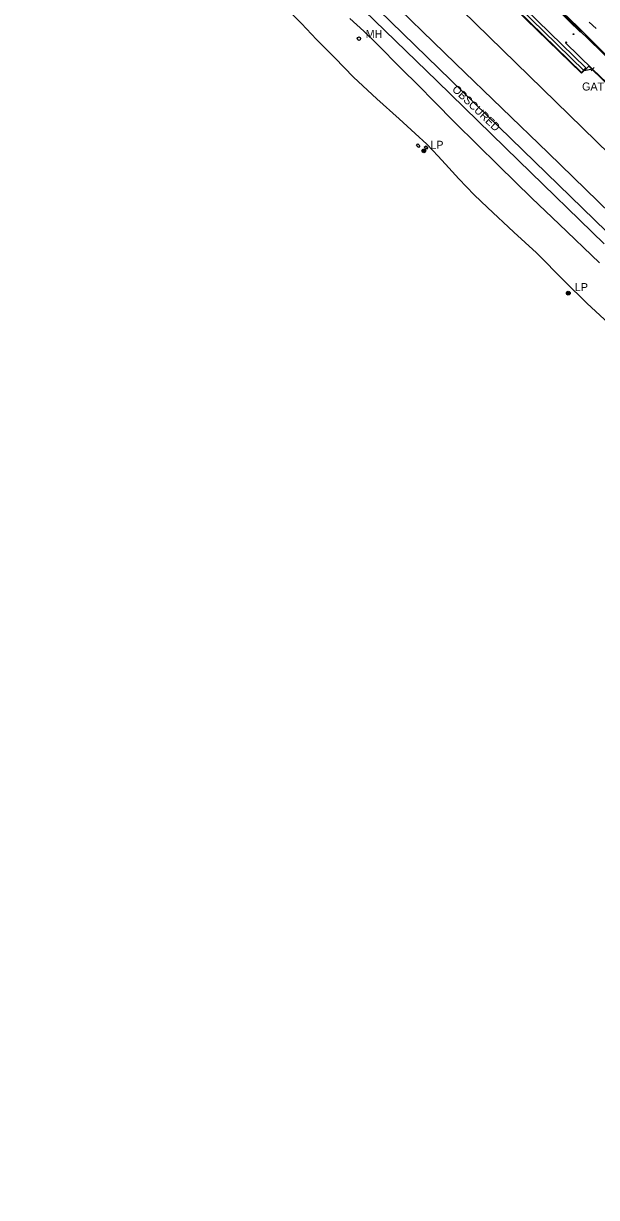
# Model space of a CAD drawing. Extents: x 368532 to 392481, y 10654822 to 10676899.
# Drawn here: x 382458 to 382816, y 10655840 to 10656573 of the extents above; entities that cross this region are included whole.
import ezdxf

# ---------------------------------------------------------------- set-up
doc = ezdxf.new("R2010")
doc.units = 0
for name, color, linetype in [('p_Catenary', 7, 'Continuous'), ('p_dtm obscured area', 7, 'Continuous'), ('p_dtm retaining wall', 7, 'Continuous'), ('p_dtm slab', 7, 'Continuous'), ('p_railroad rr control', 7, 'Continuous'), ('p_road dirt road', 7, 'Continuous'), ('p_road general road feature', 7, 'Continuous'), ('p_structure fence', 7, 'Continuous'), ('p_structure unidentified', 7, 'Continuous'), ('p_structure wall', 7, 'Continuous'), ('p_utility general pole', 7, 'Continuous'), ('p_utility manhole', 7, 'Continuous')]:
    doc.layers.add(name, color=color, linetype=linetype)

msp = doc.modelspace()

# ---------------------------------------------------------------- linework, layer by layer
at = {"layer": 'p_Catenary'}
msp.add_lwpolyline([(382811.43, 10656573.76), (382815.73, 10656569.65)], dxfattribs=at)
at = {"layer": 'p_dtm obscured area'}
for points in [[(382518.39, 10656750.89), (382568.22, 10656702.82), (382623.45, 10656649.53), (382679.63, 10656595.12), (382728.1, 10656547.99), (382785.88, 10656492.02), (382832.74, 10656446.44)], [(382820.76, 10656435.21), (382767.34, 10656487.24), (382716.63, 10656536.77), (382664.64, 10656587.32), (382611.92, 10656638.96), (382558.34, 10656691.71), (382508.14, 10656740.28)]]:
    msp.add_lwpolyline(points, dxfattribs=at)
at = {"layer": 'p_dtm retaining wall'}
for p, q in [((382806.09, 10656567.45), (382645.81, 10656723.75)), ((382713.74, 10656658.31), (382803.97, 10656570.51)), ((382803.97, 10656570.51), (382806.84, 10656568.23)), ((382806.84, 10656568.23), (382806.09, 10656567.45))]:
    msp.add_line(p, q, dxfattribs=at)
at = {"layer": 'p_dtm slab'}
for p, q in [((382498.62, 10656842.74), (382806.6, 10656541.76)), ((382857.46, 10656458.48), (382512.66, 10656795.88)), ((382809.9, 10656544.9), (382811.21, 10656546.27)), ((382811.21, 10656546.27), (382831.49, 10656526.53)), ((382806.6, 10656541.76), (382809.9, 10656544.9))]:
    msp.add_line(p, q, dxfattribs=at)
at = {"layer": 'p_railroad rr control'}
msp.add_lwpolyline([(383869.28, 10655424.57), (381558.23, 10657672.49)], dxfattribs=at)
at = {"layer": 'p_road dirt road'}
for p, q in [((382631.94, 10656572.77), (382620.68, 10656584.3)), ((382662.13, 10656575.93), (382670.7, 10656568.17)), ((382641.31, 10656562.98), (382631.94, 10656572.77)), ((382670.7, 10656568.17), (382679.01, 10656559.97)), ((382652.68, 10656551.43), (382641.31, 10656562.98)), ((382679.01, 10656559.97), (382693.9, 10656544.93)), ((382664.4, 10656539.38), (382652.68, 10656551.43)), ((382678.88, 10656525.82), (382664.4, 10656539.38)), ((382693.9, 10656544.93), (382705.18, 10656533.9)), ((382705.18, 10656533.9), (382714.57, 10656524.42)), ((382692.79, 10656513.25), (382678.88, 10656525.82)), ((382714.57, 10656524.42), (382727.77, 10656510.93)), ((382702.91, 10656504.22), (382692.79, 10656513.25)), ((382727.77, 10656510.93), (382741.3, 10656497.6)), ((382710.08, 10656497.52), (382702.91, 10656504.22)), ((382717.22, 10656490.05), (382710.08, 10656497.52)), ((382741.3, 10656497.6), (382754.86, 10656484.25)), ((382723.78, 10656482.63), (382717.22, 10656490.05)), ((382730.09, 10656475.9), (382723.78, 10656482.63)), ((382754.86, 10656484.25), (382775.63, 10656463.77)), ((382739.71, 10656465.88), (382730.09, 10656475.9)), ((382739.71, 10656465.88), (382747.96, 10656457.9)), ((382747.96, 10656457.9), (382764.5, 10656442.5)), ((382775.63, 10656463.77), (382792.66, 10656447.64)), ((382764.5, 10656442.5), (382778.56, 10656429.71)), ((382792.66, 10656447.64), (382817.83, 10656423.48)), ((382778.56, 10656429.71), (382796.04, 10656411.91)), ((382796.04, 10656411.91), (382810.17, 10656397.9)), ((382810.17, 10656397.9), (382823.41, 10656385.77))]:
    msp.add_line(p, q, dxfattribs=at)
at = {"layer": 'p_road general road feature'}
for p, q in [((382778.28, 10656595.92), (382804.6, 10656570.61)), ((382804.6, 10656570.61), (382823.57, 10656551.62))]:
    msp.add_line(p, q, dxfattribs=at)
at = {"layer": 'p_structure fence'}
for p, q in [((382645.73, 10656724.21), (382841.05, 10656533.85)), ((382782.86, 10656568.03), (382754.14, 10656596.24)), ((382808.26, 10656543.23), (382782.86, 10656568.03)), ((382813.57, 10656544.33), (382796.57, 10656560.81)), ((382814.64, 10656545.46), (382812.59, 10656543.3)), ((382813.57, 10656544.33), (382808.26, 10656543.23)), ((382831.2, 10656527.39), (382813.57, 10656544.33))]:
    msp.add_line(p, q, dxfattribs=at)
at = {"layer": 'p_structure unidentified'}
for p, q in [((382703.64, 10656496.73), (382704.5, 10656497.64)), ((382704.93, 10656495.5), (382703.64, 10656496.73)), ((382704.5, 10656497.64), (382705.79, 10656496.41)), ((382705.79, 10656496.41), (382704.93, 10656495.5)), ((382708.53, 10656495.66), (382709.39, 10656496.57)), ((382709.82, 10656494.43), (382708.53, 10656495.66)), ((382709.39, 10656496.57), (382710.68, 10656495.34)), ((382710.68, 10656495.34), (382709.82, 10656494.43))]:
    msp.add_line(p, q, dxfattribs=at)
for centre in [(382797.1, 10656561.09), (382801.6, 10656566.18)]:
    msp.add_circle(centre, 0.239, dxfattribs=at)
at = {"layer": 'p_structure wall'}
for p, q in [((382806.6, 10656542.32), (382483.4, 10656858.11)), ((382562.27, 10656786.63), (382809.35, 10656545.12)), ((382809.35, 10656545.12), (382806.6, 10656542.32))]:
    msp.add_line(p, q, dxfattribs=at)
at = {"layer": 'p_utility general pole'}
for centre, radius in [((382708.2, 10656493.31), 1.19), ((382708.2, 10656493.31), 0.901), ((382708.2, 10656493.31), 0.608), ((382708.2, 10656493.31), 0.337), ((382708.2, 10656493.31), 0.12), ((382798.39, 10656404.44), 1.19), ((382798.39, 10656404.44), 0.901), ((382798.39, 10656404.44), 0.608), ((382798.39, 10656404.44), 0.337), ((382798.39, 10656404.44), 0.12)]:
    msp.add_circle(centre, radius, dxfattribs=at)
at = {"layer": 'p_utility manhole'}
msp.add_circle((382667.69, 10656563.41), 1.05, dxfattribs=at)

# ---------------------------------------------------------------- texts
at = {"layer": 'p_dtm obscured area'}
msp.add_text(' OBSCURED', height=5, rotation=316.25707, dxfattribs=at).set_placement((382724.2, 10656532.56))
at = {"layer": 'p_structure fence'}
msp.add_text(' GATE', height=5, dxfattribs=at).set_placement((382805.17, 10656531.02))
at = {"layer": 'p_utility general pole'}
for p in [(382712.32, 10656494.61), (382802.51, 10656405.74)]:
    msp.add_text('LP', height=5, dxfattribs=at).set_placement(p)
at = {"layer": 'p_utility manhole'}
msp.add_text('MH', height=5, dxfattribs=at).set_placement((382671.96, 10656563.87))

doc.saveas('drawing.dxf')
